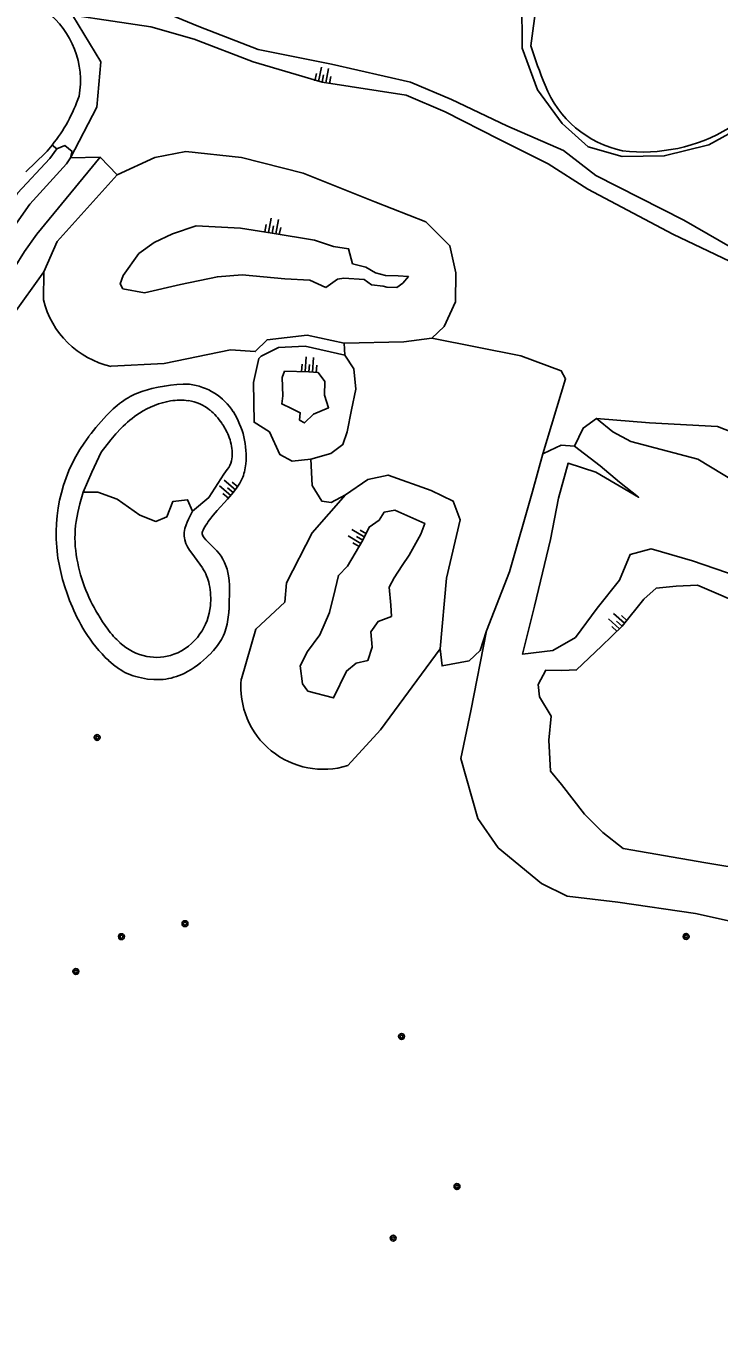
# Model space of a CAD drawing. Extents: x 124000 to 129000, y 395500 to 397503.
# Drawn here: x 124848.4 to 124942.4, y 396709.6 to 396885.3 of the extents above; entities that cross this region are included whole.
import ezdxf

# ---------------------------------------------------------------- set-up
doc = ezdxf.new("R2010")
doc.units = 0
for name, color, linetype in [('gg-afsc-draadraster', 7, 'Continuous'), ('gg-knt-bovenkant onderkant talud', 7, 'Continuous'), ('gg-knt-verharding', 7, 'Continuous'), ('gg-kntw-bovenkant insteek waterloop', 7, 'Continuous'), ('gg-kntw-waterlijn', 7, 'Continuous'), ('gt-grn-vlakafsluiter', 7, 'Continuous'), ('gt-symb-boom', 7, 'Continuous'), ('gt-symb-talud symbool', 7, 'Continuous')]:
    doc.layers.add(name, color=color, linetype=linetype)

# ---------------------------------------------------------------- blocks, each defined once
blk = doc.blocks.new('gt0-TALUD_1')
at = {"layer": 'gt-symb-talud symbool'}
for p, q in [((-1, -1), (-1, 0)), ((-0.5, -2), (-0.5, 0)), ((0, -1), (0, 0)), ((0.5, -2), (0.5, 0)), ((1, -1), (1, 0))]:
    blk.add_line(p, q, dxfattribs=at)
blk = doc.blocks.new('gt0-BOOM')
at = {"layer": 'gt-symb-boom'}
for radius in [0.4, 0.2]:
    blk.add_circle((0, 0), radius, dxfattribs=at)

msp = doc.modelspace()

# ---------------------------------------------------------------- linework, layer by layer
at = {"layer": 'gg-afsc-draadraster'}
msp.add_lwpolyline([(124820.01, 396699.18), (124820.08, 396715.17), (124820.23, 396720.36), (124822.5, 396749.72), (124824.3, 396763.18), (124826.22, 396776.51), (124828.09, 396786.56), (124831.4, 396802.2), (124837.24, 396824.64), (124844.47, 396847.52), (124845.54, 396850.09), (124846.75, 396852.46), (124848.15, 396854.73), (124849.82, 396857.08), (124858.42, 396867.51)], dxfattribs=at)
at = {"layer": 'gg-knt-bovenkant onderkant talud'}
msp.add_line((124850.73, 396848.16), (124850.8, 396851.95), dxfattribs=at)
for points in [[(124947.71, 396851.55), (124936.12, 396857.06), (124924.57, 396863.17), (124919.21, 396866.6), (124912.52, 396869.95), (124905.21, 396873.66), (124899.95, 396875.92), (124888.55, 396877.68), (124879.19, 396880.43), (124871.18, 396883.5), (124865.32, 396885.18), (124860.13, 396885.98), (124854.66, 396886.77)], [(124947.2, 396853.44), (124937.61, 396858.96), (124925.69, 396865), (124921.27, 396868.43), (124913.58, 396871.75), (124906.1, 396875.32), (124900.52, 396877.68), (124889.79, 396880.14), (124879.87, 396882.13), (124871.83, 396885.23), (124866.42, 396887.43)], [(124860.73, 396865.11), (124865.86, 396867.47), (124870.07, 396868.26), (124877.59, 396867.46), (124885.96, 396865.36), (124895.7, 396861.45), (124902.61, 396858.73), (124905.87, 396855.49), (124906.69, 396851.83), (124906.64, 396847.88), (124905.1, 396844.53), (124903.44, 396842.97)], [(124850.8, 396851.95), (124852.58, 396856.05), (124860.73, 396865.11)], [(124889.03, 396849.83), (124886.88, 396850.84), (124883.46, 396850.99), (124877.7, 396851.56), (124874.33, 396851.28), (124869.34, 396850.25), (124864.44, 396849.11), (124861.52, 396849.65), (124861.12, 396850.33), (124861.57, 396851.45), (124863.68, 396854.43), (124865.74, 396855.93), (124868.26, 396857.12), (124871.46, 396858.2), (124877.48, 396857.89), (124881.75, 396857.19), (124887.51, 396856.27), (124890.07, 396855.39), (124892.14, 396855.09), (124892.68, 396853.06), (124894.49, 396852.57), (124895.8, 396851.81), (124897.12, 396851.47), (124898.87, 396851.41), (124900.25, 396851.32), (124899.51, 396850.42), (124898.66, 396849.81), (124897.34, 396849.88), (124896.82, 396850.01), (124895.26, 396850.21), (124894.26, 396850.91), (124891.49, 396851.09), (124890.64, 396850.97), (124889.03, 396849.83)], [(124822.56, 396699.28), (124822.9, 396713.45), (124824.66, 396738.83), (124825.26, 396746.56), (124827.06, 396763.66), (124828.8, 396774.04), (124830.87, 396786.5), (124833.58, 396800.03), (124839.59, 396823.96), (124843.2, 396836.04), (124846.57, 396846.06), (124850.8, 396851.95)], [(124891.55, 396842.26), (124886.49, 396843.36), (124881.08, 396842.74), (124879.47, 396841.14), (124876.1, 396841.36), (124867.1, 396839.5), (124859.91, 396839.14)], [(124886.99, 396826.56), (124884.48, 396826.25), (124882.78, 396827.16), (124881.39, 396830.23), (124879.31, 396831.56), (124879.22, 396836.92), (124879.96, 396840.22), (124880.28, 396840.51), (124882.6, 396841.71), (124886.23, 396841.87), (124891.62, 396840.65)], [(124884.37, 396833.43), (124883.07, 396834.04), (124883.21, 396835.14), (124883.1, 396837.64), (124883.45, 396838.46), (124886.75, 396838.38), (124888, 396838.32), (124888.89, 396837.07), (124888.86, 396835.22), (124889.41, 396833.51), (124887.39, 396832.64), (124886.14, 396831.46), (124885.46, 396831.85), (124885.58, 396832.85), (124884.37, 396833.43)], [(124870.53, 396836.7), (124869.69, 396836.73), (124868.84, 396836.68), (124867.99, 396836.58), (124867.15, 396836.45), (124866.3, 396836.29), (124865.46, 396836.11), (124864.84, 396835.95), (124864.23, 396835.77)], [(124922.78, 396828.31), (124923.96, 396830.75), (124925.78, 396832.08)], [(124948.12, 396821.33), (124939.5, 396826.55), (124930.42, 396828.95), (124927.99, 396830.25), (124925.78, 396832.08)], [(124925.78, 396832.08), (124932.96, 396831.46), (124942.16, 396830.96), (124948.2, 396828.61), (124953.27, 396825.3), (124963.52, 396821.45), (124971.31, 396819.58), (124977.95, 396818.17), (124988.34, 396817.13), (124991.7, 396814.5)], [(124856.14, 396822.06), (124857.32, 396824.78), (124858.55, 396827.48), (124859.86, 396829.15), (124860.55, 396829.96), (124861.28, 396830.74)], [(124922.78, 396828.31), (124926.25, 396825.65), (124928.9, 396823.44), (124931.47, 396821.38), (124925.65, 396824.78), (124921.9, 396826), (124920.61, 396821.25), (124919.53, 396815.64), (124917.33, 396806.58), (124915.71, 396800.1), (124919.82, 396800.61), (124922.91, 396802.35), (124925.87, 396806.35), (124928.86, 396810.12), (124930.34, 396813.62), (124933.17, 396814.39), (124938.79, 396812.74), (124944.97, 396810.61)], [(124918.49, 396827.28), (124919.41, 396827.72), (124920.97, 396828.46), (124922.78, 396828.31)], [(124876.34, 396827.4), (124876.32, 396826.86), (124876.23, 396826.32)], [(124870.96, 396819.47), (124873.18, 396821.36), (124875.2, 396824.49), (124875.68, 396825.13)], [(124877.67, 396823.84), (124877.38, 396823.27), (124877.03, 396822.74), (124876.51, 396822.07), (124875.7, 396821.13), (124874.31, 396819.6), (124873.77, 396818.96)], [(124877.58, 396796.74), (124879.54, 396803.46), (124883.46, 396807.16), (124883.69, 396809.78), (124887.2, 396816.57), (124891.73, 396821.7)], [(124894.06, 396815.54), (124894.93, 396817.33), (124896.26, 396818.26), (124896.97, 396819.37), (124898.39, 396819.62), (124902.47, 396817.82), (124901.91, 396816.36), (124900.36, 396813.5), (124899.41, 396812.14), (124898.31, 396810.44), (124897.63, 396809.18), (124897.84, 396806.74), (124897.93, 396805.22), (124896.13, 396804.54), (124895.15, 396803.14), (124895.31, 396801.05), (124894.73, 396799.21), (124893.14, 396798.89), (124891.84, 396797.79), (124890.09, 396794.15), (124886.61, 396795.05), (124885.89, 396796.07), (124885.55, 396798.5), (124886.54, 396800.46), (124888.25, 396802.73), (124889.54, 396805.76), (124890.31, 396808.86), (124890.74, 396810.78), (124891.99, 396812.03), (124894.06, 396815.54)], [(124872.48, 396817.13), (124872.38, 396816.93), (124872.3, 396816.72)], [(124874.26, 396814.12), (124872.77, 396815.62), (124872.55, 396815.87), (124872.36, 396816.14)], [(124875.91, 396806.04), (124875.95, 396806.89), (124875.98, 396808.59), (124875.97, 396809.44), (124875.92, 396810.08), (124875.84, 396810.71)], [(124946.53, 396806.4), (124939.47, 396809.44), (124936.55, 396809.32), (124933.87, 396809.03), (124932.2, 396807.57), (124929.23, 396803.91), (124926.44, 396801.18), (124923.05, 396797.96), (124921.06, 396797.88), (124918.9, 396797.93), (124917.86, 396795.97), (124918.02, 396794.32), (124919.63, 396791.7), (124919.29, 396788.43), (124919.5, 396784.23), (124920.99, 396782.43), (124924.12, 396778.39), (124926.6, 396775.89), (124929.38, 396773.73), (124940.57, 396771.8), (124952.08, 396769.9)], [(124948.38, 396762.89), (124939.18, 396764.89), (124928.65, 396766.46), (124921.77, 396767.26), (124918.29, 396768.99), (124912.41, 396773.84), (124909.66, 396777.79), (124907.36, 396785.92), (124908.7, 396792.4), (124910.86, 396803.27)], [(124874.35, 396801.28), (124873.82, 396800.61), (124873.24, 396799.99)], [(124904.54, 396800.83), (124896.47, 396789.81), (124892.03, 396784.98)], [(124860.92, 396798.14), (124860.23, 396798.66), (124859.58, 396799.22)], [(124863.61, 396796.95), (124864.86, 396796.71), (124865.71, 396796.65), (124866.34, 396796.64), (124866.98, 396796.67)]]:
    msp.add_lwpolyline(points, dxfattribs=at)
for centre, radius, start, end in [((124862.57, 396851.02), 12.18, 193.6076, 257.3937), ((124867.18, 396826.36), 9.86, 107.4036, 122.032), ((124869.6, 396828.6), 8.15, 32.2376, 83.424), ((124869.16, 396823.6), 13.25, 122.9649, 135.8204), ((124869.8, 396823.69), 10.91, 99.5464, 123.6262), ((124869.32, 396826.32), 8.23, 82.3183, 99.3287), ((124869.66, 396828.87), 5.66, 50.0494, 82.2995), ((124882.13, 396810.62), 31.6, 135.3405, 143.081), ((124871.75, 396820.52), 14.63, 123.1395, 135.7357), ((124867.91, 396826.72), 8.44, 33.7067, 50.3061), ((124866.85, 396826.9), 11.39, 354.9012, 32.0921), ((124867.19, 396826.07), 9.4, 23.0037, 34.5461), ((124874.18, 396816.47), 21.73, 142.8087, 187.7418), ((124870.08, 396827.29), 6.26, 1.0476, 23.1018), ((124873.21, 396826.98), 3.09, 323.0269, 347.6535), ((124871.35, 396826.54), 6.87, 336.8547, 354.5469), ((124885.07, 396809.6), 14.67, 140.3767, 149.1365), ((124872.99, 396816.5), 0.723, 162.095, 209.8717), ((124869.34, 396809.77), 6.57, 8.2181, 41.5214), ((124879.26, 396817.31), 26.88, 188.0542, 202.6168), ((124878.31, 396816.63), 25.74, 202.0284, 211.4996), ((124863.78, 396806.81), 12.15, 344.3882, 356.3754), ((124872.51, 396813.02), 18.91, 211.3757, 226.8937), ((124868.8, 396805.46), 6.95, 323.0016, 343.9292), ((124864.29, 396808.57), 12.39, 296.5281, 316.1879), ((124865.25, 396804.3), 7.52, 234.8862, 257.3948), ((124866.14, 396805.02), 8.39, 275.7438, 296.0886), ((124888.7, 396795.65), 11.18, 174.3957, 287.2946)]:
    msp.add_arc(centre, radius, start, end, dxfattribs=at)
at = {"layer": 'gg-knt-verharding'}
msp.add_line((124848.36, 396865.52), (124851.01, 396868.08), dxfattribs=at)
for centre, radius, start, end in [((124843.95, 396877.9), 11.81, 349.716, 52.6334), ((124834.83, 396882.87), 21.91, 321.2361, 341.1654), ((124835.18, 396882.55), 21.44, 317.5579, 321.3016)]:
    msp.add_arc(centre, radius, start, end, dxfattribs=at)
at = {"layer": 'gg-kntw-bovenkant insteek waterloop'}
for points in [[(124945.95, 396871.89), (124940.99, 396869.16), (124934.95, 396867.69), (124929.24, 396867.61), (124924.65, 396868.93), (124921.12, 396872.06), (124917.74, 396876.66), (124915.68, 396882.31), (124915.65, 396888.87), (124908.76, 396892.96), (124903.44, 396898.28), (124900.62, 396903.16), (124899.86, 396908.92), (124902.47, 396913.6), (124909.81, 396917.12)], [(124852.57, 396868.62), (124851.59, 396867.35), (124847.23, 396862.62), (124842.85, 396856.03), (124840.15, 396850.26), (124835.15, 396835.47), (124829.61, 396816.28), (124825.22, 396798.44), (124821.65, 396780.39), (124819.12, 396763.43), (124817.03, 396745.2), (124815.93, 396727.23), (124815.61, 396713.35)], [(124852.57, 396868.62), (124853.65, 396869.08), (124854.62, 396868.3), (124854.42, 396867.43)], [(124815.61, 396713.35), (124817.75, 396713.35), (124818.01, 396726.77), (124819.22, 396745.23), (124821.03, 396762.34), (124823.49, 396780.25), (124827.18, 396796.9), (124831.76, 396816.1), (124836.63, 396833.78), (124841.94, 396849.34), (124844.5, 396854.96), (124848.91, 396861.12), (124853.86, 396866.62), (124854.42, 396867.43)]]:
    msp.add_lwpolyline(points, dxfattribs=at)
at = {"layer": 'gg-kntw-waterlijn'}
msp.add_line((124891.55, 396842.26), (124891.62, 396840.65), dxfattribs=at)
for points in [[(124916.86, 396882.62), (124917.63, 396888.34), (124917.33, 396889.6), (124913.9, 396891.59)], [(124903.44, 396842.97), (124899.61, 396842.47), (124891.55, 396842.26)], [(124918.49, 396827.28), (124921.57, 396837.46), (124920.97, 396838.51), (124915.5, 396840.56), (124903.44, 396842.97)], [(124891.62, 396840.65), (124892.86, 396838.8), (124893.13, 396836.05), (124892.53, 396833.22), (124891.93, 396830.24), (124891.35, 396828.52), (124889.74, 396827.3), (124886.99, 396826.56)], [(124886.99, 396826.56), (124887.19, 396822.95), (124888.49, 396820.86), (124889.77, 396820.68), (124891.73, 396821.7)], [(124910.86, 396803.27), (124913.98, 396811.25), (124917.07, 396822.17), (124918.49, 396827.28)], [(124891.73, 396821.7), (124894.75, 396823.78), (124897.49, 396824.39), (124903.33, 396822.31), (124906.3, 396820.86), (124907.28, 396818.33), (124905.43, 396810.41), (124904.54, 396800.83)], [(124856.14, 396822.06), (124855.69, 396820.49), (124855.39, 396819.3), (124855.17, 396818.09)], [(124870.96, 396819.47), (124870.29, 396821.04), (124868.29, 396820.81), (124867.49, 396818.72), (124866, 396818.09), (124863.81, 396818.95), (124860.73, 396821.11), (124858.13, 396822.08), (124856.14, 396822.06)], [(124869.84, 396816.61), (124869.93, 396817.12), (124870.08, 396817.62), (124870.22, 396818.01), (124870.39, 396818.39), (124870.67, 396818.93), (124870.96, 396819.47)], [(124869.9, 396815.6), (124870.06, 396815.12), (124870.28, 396814.66), (124870.55, 396814.22), (124870.85, 396813.78), (124871.96, 396812.28), (124872.3, 396811.78)], [(124858.1, 396805.54), (124858.75, 396804.48), (124859.46, 396803.46)], [(124904.54, 396800.83), (124904.81, 396798.5), (124908.5, 396799.19), (124909.96, 396800.58), (124910.86, 396803.27)]]:
    msp.add_lwpolyline(points, dxfattribs=at)
for centre, radius, start, end in [((124962.48, 396896.22), 47.6, 196.5979, 203.4679), ((124932.21, 396882.46), 14.37, 201.1888, 258.3356), ((124932.08, 396890.73), 22.52, 262.9313, 301.1502), ((124870.81, 396815.9), 15.8, 172.0164, 188.3911), ((124872.64, 396816.26), 2.82, 172.9282, 193.4631), ((124875.08, 396816.43), 20.09, 188.1133, 200.972), ((124866.82, 396808.18), 6.56, 11.9823, 33.2392), ((124879.06, 396817.93), 24.35, 200.9267, 210.592), ((124864.27, 396807.63), 9.16, 353.9242, 12.0367), ((124865.3, 396807.48), 8.13, 325.0868, 354.2016), ((124869.06, 396810.51), 11.9, 216.3124, 228.1943), ((124865.81, 396807.07), 7.47, 290.4322, 325.4341), ((124866.38, 396807.48), 7.87, 228.0256, 258.0522), ((124866.09, 396806.25), 6.6, 258.281, 290.5882)]:
    msp.add_arc(centre, radius, start, end, dxfattribs=at)
at = {"layer": 'gt-grn-vlakafsluiter'}
for p, q in [((124852.57, 396868.62), (124851.92, 396869.15)), ((124854.42, 396867.43), (124858.42, 396867.51)), ((124858.42, 396867.51), (124860.73, 396865.11))]:
    msp.add_line(p, q, dxfattribs=at)
msp.add_lwpolyline([(124854.42, 396867.43), (124857.99, 396874.28), (124858.54, 396880.46), (124854.66, 396886.77)], dxfattribs=at)

# ---------------------------------------------------------------- block references
at = {"layer": 'gt-symb-boom'}
for p in [(124858.03, 396788.78), (124869.94, 396763.53), (124861.31, 396761.77), (124937.91, 396761.8), (124855.14, 396757.04), (124899.32, 396748.22), (124906.83, 396727.87), (124898.17, 396720.87)]:
    msp.add_blockref('gt0-BOOM', p, dxfattribs=at)
at = {"layer": 'gt-symb-talud symbool'}
for p, xscale, yscale, rotation in [((124888.55, 396877.68), 1.0002119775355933, 1.000211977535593, 169.04956573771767), ((124881.75, 396857.19), 1.000211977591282, 1.0002119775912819, 169.04956573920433), ((124886.75, 396838.38), 1.0003824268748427, 1.000382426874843, 176.0449623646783), ((124876.47, 396822.02), 0.9999719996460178, 0.9999719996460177, -129.6441749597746), ((124894.06, 396815.54), 0.999692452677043, 0.9996924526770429, -120.54109846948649), ((124929.23, 396803.91), 1.0000359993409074, 1.0000359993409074, -131.75724702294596)]:
    msp.add_blockref('gt0-TALUD_1', p, dxfattribs=dict(at, xscale=xscale, yscale=yscale, rotation=rotation))

doc.saveas('drawing.dxf')
